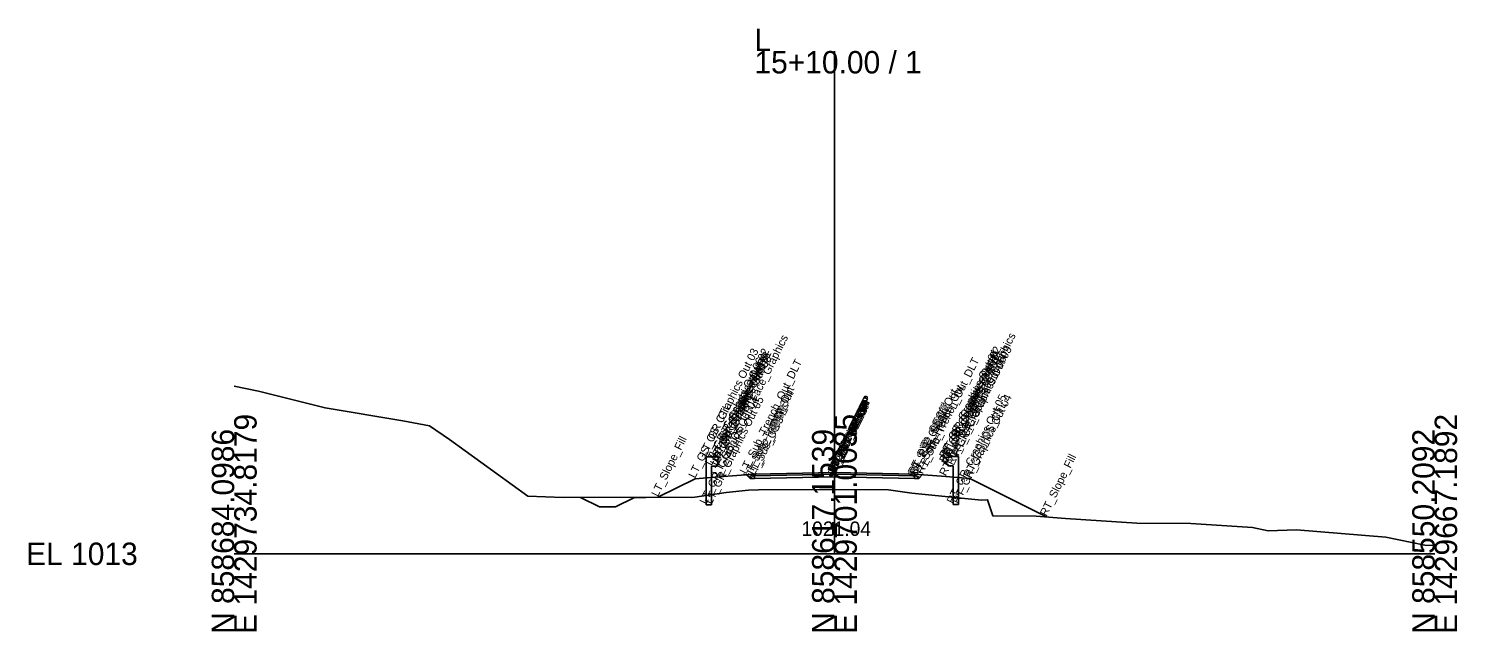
# Model space of a CAD drawing. Extents: x -26 to 2303, y -10 to 19558.
# Drawn here: x 2124.3 to 2302.8, y 2990.3 to 3065.6 of the extents above; entities that cross this region are included whole.
import ezdxf

# ---------------------------------------------------------------- set-up
doc = ezdxf.new("R2010")
doc.units = 0
for name, color, linetype in [('Default', 7, 'Continuous'), ('Exist Cross Section Cell', 7, 'Continuous'), ('Exist XS Center Line Elevation Label', 7, 'Continuous'), ('Exist XS Ground Line', 7, 'Continuous'), ('Prop CMT Ditch DDE', 7, 'Continuous'), ('Prop CMT Guardrail Graphics', 7, 'Continuous'), ('Prop CMT Pvmt Course 1', 7, 'Continuous'), ('Prop CMT Pvmt Course 2', 7, 'Continuous'), ('Prop CMT Pvmt Surface', 7, 'Continuous'), ('Prop CMT Pvmt Surface Shoulder', 7, 'Continuous'), ('Prop CMT Shld Paved Course 1', 7, 'Continuous'), ('Prop CMT Shld Paved Course 2', 7, 'Continuous'), ('Prop CMT Slope Grass', 7, 'Continuous'), ('Prop CMT Subgrade Earthwork', 7, 'Continuous'), ('Prop XS Dump Level', 7, 'Continuous')]:
    doc.layers.add(name, color=color, linetype=linetype)

msp = doc.modelspace()

# ---------------------------------------------------------------- linework, layer by layer
at = {"layer": 'Exist Cross Section Cell'}
for p, q in [((2225, 3000), (2225, 3062.81)), ((2150, 3000), (2225, 3000)), ((2225, 3000), (2300, 3000))]:
    msp.add_line(p, q, dxfattribs=at)
at = {"layer": 'Exist XS Ground Line'}
msp.add_lwpolyline([(2150, 3020.94), (2153.03, 3020.31), (2161.35, 3018.23), (2171.09, 3016.61), (2174.4, 3015.99), (2176.91, 3014.27), (2186.7, 3007.21), (2191.09, 3007.04), (2203.15, 3007.06), (2207.08, 3007.05), (2207.55, 3007.06), (2211.46, 3007.67), (2214.27, 3007.96), (2215.53, 3007.98), (2223.12, 3008.02), (2224.52, 3008.04), (2225, 3008.04), (2231.74, 3008.01), (2234.65, 3007.57), (2243.39, 3006.72), (2244.13, 3006.75), (2244.81, 3004.73), (2250.2, 3004.72), (2253.86, 3004.43), (2262.8, 3003.85), (2269.52, 3003.79), (2277.22, 3003.29), (2279.19, 3002.88), (2282.73, 3002.99), (2293.9, 3002.07), (2298.75, 3001.09), (2300, 3001.04)], dxfattribs=at)
at = {"layer": 'Prop CMT Ditch DDE'}
for p, q in [((2195.65, 3005.85), (2193.27, 3007.04)), ((2199.94, 3007), (2197.65, 3005.85)), ((2202.94, 3007.06), (2199.94, 3007)), ((2197.65, 3005.85), (2195.65, 3005.85))]:
    msp.add_line(p, q, dxfattribs=at)
at = {"layer": 'Prop CMT Guardrail Graphics'}
for points in [[(2208.97, 3006.11), (2208.97, 3012.11)], [(2208.97, 3012.11), (2210.31, 3012.11), (2210.58, 3011.82)], [(2240.52, 3012.16), (2239.19, 3012.16), (2238.92, 3011.86)], [(2238.92, 3011.86), (2239.19, 3011.57)], [(2240.52, 3006.16), (2240.52, 3012.16)], [(2210.58, 3011.24), (2210.31, 3010.95), (2209.64, 3010.95)], [(2209.64, 3010.95), (2209.64, 3006.11)], [(2210.58, 3011.82), (2210.31, 3011.53)], [(2210.31, 3011.53), (2210.58, 3011.24)], [(2239.19, 3011.57), (2238.92, 3011.28)], [(2238.92, 3011.28), (2239.19, 3010.99), (2239.85, 3010.99)], [(2239.85, 3010.99), (2239.85, 3006.16)], [(2209.64, 3006.11), (2208.97, 3006.11)], [(2239.85, 3006.16), (2240.52, 3006.16)]]:
    msp.add_lwpolyline(points, dxfattribs=at)
at = {"layer": 'Prop CMT Pvmt Course 1'}
for points in [[(2225, 3010.17), (2215, 3009.97)], [(2225, 3009.96), (2225, 3010.17)], [(2225, 3010.17), (2235, 3009.97)], [(2225, 3009.96), (2225, 3010.17)], [(2215, 3009.97), (2215, 3009.76)], [(2215, 3009.76), (2225, 3009.96)], [(2235, 3009.76), (2225, 3009.96)], [(2235, 3009.97), (2235, 3009.76)]]:
    msp.add_lwpolyline(points, dxfattribs=at)
msp.add_lwpolyline([(2225, 3009.96), (2225, 3010.04), (2225, 3010.04), (2225, 3009.96)], close=True, dxfattribs=at)
msp.add_lwpolyline([(2225, 3009.96), (2225, 3010.04), (2225, 3010.04), (2225, 3009.96)], close=True, dxfattribs=at)
at = {"layer": 'Prop CMT Pvmt Course 2'}
for points in [[(2225, 3009.96), (2215, 3009.76)], [(2215, 3009.76), (2215, 3009.43)], [(2215, 3009.43), (2225, 3009.63)], [(2225, 3009.63), (2225, 3009.96)], [(2225, 3009.63), (2225, 3009.96)], [(2225, 3009.96), (2235, 3009.76)], [(2235, 3009.43), (2225, 3009.63)], [(2235, 3009.76), (2235, 3009.43)]]:
    msp.add_lwpolyline(points, dxfattribs=at)
at = {"layer": 'Prop CMT Pvmt Surface'}
for points in [[(2225, 3010.17), (2215, 3009.97)], [(2225, 3010.17), (2235, 3009.97)]]:
    msp.add_lwpolyline(points, dxfattribs=at)
at = {"layer": 'Prop CMT Pvmt Surface Shoulder'}
for points in [[(2215, 3009.97), (2215, 3009.97)], [(2235, 3009.97), (2235, 3009.97)]]:
    msp.add_lwpolyline(points, dxfattribs=at)
at = {"layer": 'Prop CMT Shld Paved Course 1'}
for points in [[(2215, 3009.97), (2214.79, 3009.76)], [(2214.79, 3009.76), (2215, 3009.76)], [(2215, 3009.97), (2215, 3009.97)], [(2215, 3009.76), (2215, 3009.97)], [(2235, 3009.97), (2235, 3009.97)], [(2235, 3009.97), (2235.21, 3009.76)], [(2235, 3009.76), (2235, 3009.97)], [(2235.21, 3009.76), (2235, 3009.76)]]:
    msp.add_lwpolyline(points, dxfattribs=at)
at = {"layer": 'Prop CMT Shld Paved Course 2'}
for points in [[(2214.79, 3009.76), (2214.45, 3009.42)], [(2214.45, 3009.42), (2215, 3009.43)], [(2215, 3009.76), (2214.79, 3009.76)], [(2214.79, 3009.76), (2214.79, 3009.76)], [(2215, 3009.43), (2215, 3009.76)], [(2235, 3009.76), (2235.21, 3009.76)], [(2235, 3009.43), (2235, 3009.76)], [(2235.55, 3009.42), (2235, 3009.43)], [(2235.21, 3009.76), (2235.21, 3009.76)], [(2235.21, 3009.76), (2235.55, 3009.42)]]:
    msp.add_lwpolyline(points, dxfattribs=at)
at = {"layer": 'Prop CMT Slope Grass'}
for points in [[(2207.58, 3009.37), (2202.94, 3007.06)], [(2210.58, 3009.61), (2207.58, 3009.37)], [(2215, 3009.97), (2210.58, 3009.61)], [(2235, 3009.97), (2238.92, 3009.66)], [(2238.92, 3009.66), (2241.92, 3009.42)], [(2241.92, 3009.42), (2251.51, 3004.62)]]:
    msp.add_lwpolyline(points, dxfattribs=at)
at = {"layer": 'Prop CMT Subgrade Earthwork'}
for points in [[(2214.45, 3009.42), (2213.98, 3009.89)], [(2215, 3009.43), (2214.45, 3009.42)], [(2225, 3009.63), (2215, 3009.43)], [(2225, 3009.63), (2235, 3009.43)], [(2235, 3009.43), (2235.55, 3009.42)], [(2235.55, 3009.42), (2236.02, 3009.89)]]:
    msp.add_lwpolyline(points, dxfattribs=at)

# ---------------------------------------------------------------- texts
at = {"layer": 'Default'}
msp.add_text('-', height=0.0001, dxfattribs=at).set_placement((2150, 3000))
at = {"layer": 'Exist Cross Section Cell'}
for s, p in [('L', (2215, 3062.81)), ('15+10.00 / 1', (2215, 3060.01)), ('EL 1013', (2124, 2998.6))]:
    msp.add_text(s, height=2.8, dxfattribs=at).set_placement(p)
for s, p in [('E 1429734.8179', (2152.8, 2990)), ('E 1429701.0035', (2227.8, 2990)), ('E 1429667.1892', (2302.8, 2990)), ('N 858684.0986', (2150, 2990)), ('N 858617.1539', (2225, 2990)), ('N 858550.2092', (2300, 2990))]:
    msp.add_text(s, height=2.8, rotation=90, dxfattribs=at).set_placement(p)
at = {"layer": 'Exist XS Center Line Elevation Label'}
msp.add_text('1021.04', height=1.8, dxfattribs=at).set_placement((2220.87, 3002.24))
at = {"layer": 'Prop XS Dump Level'}
for s, p in [('LT_GS_OS_GR_Face_Graphics', (2210.58, 3009.61)), ('RT_GS_OS_GR_Face_Graphics', (2238.92, 3009.66)), ('LT_GR_Graphics Out 03', (2208.97, 3012.11)), ('LT_GR_Graphics Out 06', (2209.64, 3010.95)), ('LT_GR_Graphics Out 02', (2210.31, 3012.11)), ('LT_GR_Graphics Out 09', (2210.31, 3011.53)), ('LT_GR_Graphics Out 07', (2210.31, 3010.95)), ('LT_GR_Graphics Out 01', (2210.58, 3011.82)), ('LT_GR_Graphics Out 08', (2210.58, 3011.24)), ('LT_Sub_Trench_Out_DLT', (2213.98, 3009.89)), ('RT_Sub_Trench_Out_DLT', (2236.02, 3009.89)), ('RT_GR_Graphics Out 01', (2238.92, 3011.86)), ('RT_GR_Graphics Out 08', (2238.92, 3011.28)), ('RT_GR_Graphics Out 02', (2239.19, 3012.16)), ('RT_GR_Graphics Out 09', (2239.19, 3011.57)), ('RT_GR_Graphics Out 07', (2239.19, 3010.99)), ('RT_GR_Graphics Out 06', (2239.85, 3010.99)), ('RT_GR_Graphics Out 03', (2240.52, 3012.16)), ('LT_Sub_Trench_Out', (2214.45, 3009.42)), ('RT_Sub_Trench_Out', (2235.55, 3009.42)), ('LT_GR_Graphics Out 04', (2208.97, 3006.11)), ('LT_GR_Graphics Out 05', (2209.64, 3006.11)), ('LT_PS2_Shelf_Out', (2214.79, 3009.76)), ('RT_PV1_OEEOP', (2225, 3010.04)), ('RT_PV2_OEEOP', (2225, 3009.96)), ('LT_PV1_OEEOP', (2225, 3010.04)), ('LT_PV2_OEEOP', (2225, 3009.96)), ('RT_Sub_OEEOP', (2225, 3009.63)), ('RT_PV1_IEEOP', (2225, 3010.04)), ('RT_PV2_IEEOP', (2225, 3009.96)), ('LT_Sub_OEEOP', (2225, 3009.63)), ('LT_PV1_IEEOP', (2225, 3010.04)), ('RT_PS2_Shelf_Out', (2235.21, 3009.76)), ('RT_GR_Graphics Out 05', (2239.85, 3006.16)), ('RT_GR_Graphics Out 04', (2240.52, 3006.16)), ('LT_GS_OS_CTL', (2207.58, 3009.37)), ('LT_PS2_OEOP', (2214.79, 3009.76)), ('LT_PV1_OEOT', (2215, 3009.97)), ('LT_PS1_OEOP', (2215, 3009.97)), ('LT_PV2_OEOT', (2215, 3009.76)), ('LT_Sub_OEOT', (2215, 3009.43)), ('LT_PV2_IEEOP', (2225, 3009.96)), ('RT_PV1_OEOT', (2235, 3009.97)), ('RT_PS1_OEOP', (2235, 3009.97)), ('RT_PV2_OEOT', (2235, 3009.76)), ('RT_Sub_OEOT', (2235, 3009.43)), ('RT_PS2_OEOP', (2235.21, 3009.76)), ('RT_GS_OS_CTL', (2241.92, 3009.42)), ('PV1_PGL', (2225, 3010.17)), ('LT_Slope_Fill', (2202.94, 3007.06)), ('PV2_PGL', (2225, 3009.96)), ('RT_Slope_Fill', (2251.51, 3004.62))]:
    msp.add_text(s, height=1, rotation=63.5833, dxfattribs=at).set_placement(p)

doc.saveas('drawing.dxf')
